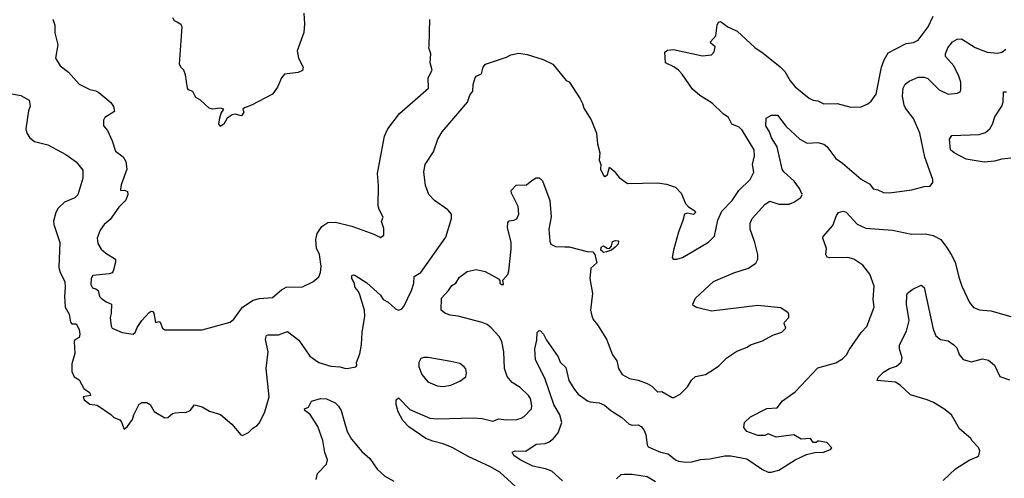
# Model space of a CAD drawing. Extents: x 1771496 to 1971148, y 471553 to 643630.
# Tile 374 of 656: x 1866537 to 1873110, y 544582 to 547642. Entities that reach past the tile are written whole.
import ezdxf

# ---------------------------------------------------------------- set-up
doc = ezdxf.new("R2010")
doc.units = 0

msp = doc.modelspace()

# ---------------------------------------------------------------- linework, layer by layer
at = {"layer": '0CON10XD'}
for points in [[(1866412, 547162), (1866545, 547135.6), (1866601.2, 547105), (1866605.7, 547065), (1866595.8, 547034.2), (1866577.5, 546915), (1866584, 546885), (1866604, 546855), (1866635, 546829.2), (1866725, 546807.5), (1866845, 546741.9), (1866913.8, 546695), (1866957.4, 546637.4), (1866958.6, 546585), (1866925.5, 546474.5), (1866905, 546452.9), (1866836.7, 546425), (1866794.2, 546385), (1866777.5, 546355), (1866762.7, 546297.3), (1866764.2, 546275), (1866804.2, 546155), (1866797.9, 545987.9), (1866807.5, 545955), (1866838.6, 545895), (1866840, 545855), (1866835.4, 545795), (1866840, 545725), (1866867.6, 545677.6), (1866876.2, 545625), (1866885, 545613.3), (1866915, 545612.5), (1866933.1, 545575), (1866938.2, 545545), (1866935, 545521.2), (1866905, 545506.7), (1866900, 545495), (1866904.2, 545415), (1866885.8, 545345), (1866884, 545295), (1866900, 545260), (1866935, 545240), (1866965, 545182.5), (1867002.5, 545155), (1867007.5, 545145), (1867010, 545135), (1866960, 545125), (1866967.5, 545105), (1867005, 545076.7), (1867055, 545071.2), (1867145, 545008), (1867165, 544987.5), (1867205, 544972), (1867217.5, 544957.5), (1867235, 544910), (1867255, 544926), (1867290.5, 544975), (1867298.7, 545005), (1867335, 545077.1), (1867355, 545088.6), (1867385, 545088), (1867407.5, 545075), (1867435, 545027.5), (1867505, 544986), (1867525, 544988), (1867556.4, 545013.6), (1867575, 545020), (1867625, 545023.3), (1867645, 545021.2), (1867675, 545034), (1867705, 545072.5), (1867755, 545060), (1867805, 545030), (1867877.3, 545007.3), (1867953.9, 544943.9), (1868012.3, 544872.3), (1868025, 544867.5), (1868065, 544887.5), (1868093.6, 544916.4), (1868122.5, 544935), (1868138.3, 544951.7), (1868173.3, 545025), (1868202, 545125), (1868181.5, 545315), (1868196.1, 545425), (1868178.7, 545508.7), (1868185, 545534), (1868195, 545540), (1868265, 545539.1), (1868325, 545561.1), (1868400.8, 545505), (1868475, 545396.2), (1868534.5, 545354.5), (1868615, 545331.4), (1868675, 545325.8), (1868715, 545314), (1868734, 545316), (1868780, 545325), (1868786.7, 545335), (1868786.2, 545355), (1868807, 545413), (1868819.4, 545475), (1868824.4, 545555), (1868841.8, 545665), (1868838.1, 545705), (1868807.4, 545807.4), (1868798.7, 545828.7), (1868776.1, 545856.1), (1868769.5, 545889.5), (1868753.5, 545915), (1868755, 545936.2), (1868765, 545940.8), (1868775, 545937.1), (1868855, 545886.9), (1868946, 545805), (1868964, 545775), (1868996.9, 545756.9), (1869045, 545714), (1869065, 545704), (1869085, 545710), (1869101.3, 545728.7), (1869152.5, 545835), (1869167.9, 545885), (1869170.6, 545929.4), (1869215, 545955.8), (1869381.7, 546191.7), (1869420.8, 546315), (1869419.2, 546345), (1869394.5, 546374.5), (1869305.8, 546435), (1869268.6, 546475), (1869246.2, 546535), (1869236.1, 546626.1), (1869244.2, 546675.8), (1869299.4, 546760.6), (1869328, 546845), (1869356.6, 546893.4), (1869527, 547093), (1869542.1, 547137.9), (1869561.1, 547165), (1869565, 547210), (1869578, 547255), (1869585, 547266.2), (1869619.2, 547280.8), (1869631.2, 547325), (1869646, 547345), (1869787.3, 547392.7), (1869815, 547408), (1869868.3, 547418.3), (1869925, 547410), (1870032.5, 547377.5), (1870096.2, 547345), (1870185, 547237.5), (1870205, 547227.5), (1870277.8, 547115), (1870295, 547083.3), (1870302.3, 547052.3), (1870351.9, 546975), (1870387.5, 546885), (1870394, 546815), (1870410, 546755), (1870406.7, 546705), (1870416, 546676), (1870414.4, 546644.4), (1870435, 546602.5), (1870445, 546596.7), (1870460.5, 546609.5), (1870475, 546657.5), (1870505, 546632.5), (1870539, 546589), (1870595, 546550), (1870795, 546553.1), (1870855.6, 546545.6), (1870915, 546524), (1870953.8, 546485), (1870982.9, 546415), (1871002.9, 546392.9), (1871045, 546366.5), (1871049.2, 546355), (1871035, 546343.2), (1870995, 546350.5), (1870975, 546345.8), (1870963.3, 546303.3), (1870934.2, 546225), (1870901.2, 546105), (1870893.3, 546055), (1870900, 546045), (1870925, 546043.8), (1870962.5, 546055), (1871135, 546158), (1871175, 546197.5), (1871198.1, 546305), (1871225.7, 546365), (1871292.9, 546435), (1871337.2, 546502.8), (1871414.6, 546575.4), (1871437.8, 546625), (1871429.4, 546675), (1871443.3, 546735), (1871440.6, 546775), (1871360.6, 546905), (1871340, 546925), (1871291.5, 546945), (1871269.3, 546989.3), (1871233.8, 547015), (1871160, 547085), (1871077.1, 547137.1), (1871028.5, 547178.5), (1870959.2, 547279.2), (1870934.3, 547305), (1870905, 547328.6), (1870847.5, 547355), (1870844.4, 547425), (1870862, 547438), (1870902.7, 547442.7), (1871095, 547401.4), (1871155, 547408), (1871173, 547427), (1871181.2, 547461.2), (1871151.1, 547485), (1871149.6, 547495), (1871185.4, 547534.6), (1871193.1, 547606.9), (1871203.1, 547626.9), (1871215, 547629.2), (1871265, 547595.6), (1871326, 547565), (1871445, 547455.7), (1871499.8, 547419.8), (1871615, 547326.9), (1871645, 547295.7), (1871680.6, 547235), (1871714.6, 547194.6), (1871808.6, 547118.6), (1871835, 547106), (1871865, 547100.8), (1871905, 547080.8), (1871995, 547084.2), (1872085, 547058), (1872155, 547060), (1872198.3, 547081.7), (1872221.7, 547098.3), (1872255.5, 547144.5), (1872289.5, 547325), (1872307.8, 547375), (1872335, 547422), (1872455, 547482.9), (1872505, 547489.4), (1872535, 547505.8), (1872601.4, 547595), (1872635.8, 547665)], [(1868432.9, 547685), (1868439.4, 547615), (1868433.1, 547556.9), (1868389.2, 547435), (1868399.2, 547385), (1868428.8, 547325), (1868425.7, 547304.3), (1868395, 547290), (1868305, 547278.8), (1868284.5, 547255.5), (1868257.2, 547192.8), (1868225.5, 547144.5), (1868085, 547071.2), (1868037.5, 547055), (1868027.5, 547045), (1868032.5, 547025), (1868018.8, 547001.2), (1867975, 547011.2), (1867955, 547006.7), (1867921.2, 546985), (1867900.8, 546945), (1867875, 546929.2), (1867866.9, 546945), (1867872.6, 546987.4), (1867881.2, 547018.8), (1867900, 547045), (1867875, 547052.5), (1867825, 547046), (1867802.5, 547052.5), (1867745, 547106), (1867712.3, 547122.3), (1867693.3, 547163.3), (1867665, 547173.3), (1867656.7, 547185), (1867643.3, 547275), (1867633.3, 547305), (1867613.3, 547325), (1867603.8, 547345), (1867622, 547595), (1867615, 547608.8), (1867593.2, 547623.2), (1867570, 547635), (1867558.8, 547655)], [(1866758.8, 547645), (1866771.2, 547605), (1866772, 547555), (1866791.2, 547475), (1866776.7, 547385), (1866806.7, 547335), (1866862.1, 547292.1), (1866933.2, 547213.2), (1867005, 547177.5), (1867045, 547167.5), (1867065, 547156), (1867145, 547090), (1867164.2, 547064.2), (1867170.7, 547029.3), (1867105, 546990), (1867097, 546973), (1867096.7, 546935), (1867123.9, 546903.9), (1867154, 546835), (1867175.5, 546765.5), (1867228.3, 546728.3), (1867246.2, 546696.2), (1867252.7, 546645), (1867215, 546541.2), (1867209.3, 546509.3), (1867212, 546502), (1867235.9, 546505.9), (1867256, 546495), (1867259.2, 546475), (1867245, 546438.8), (1867198.7, 546391.3), (1867140, 546310), (1867101.4, 546275), (1867075, 546238), (1867053.5, 546185), (1867057.9, 546147.9), (1867081.1, 546111.1), (1867111.2, 546085), (1867175.5, 546045), (1867176.4, 546025), (1867161.9, 545965), (1867155, 545953.5), (1867135, 545946.4), (1867025, 545936), (1867013.1, 545915), (1867011.2, 545875), (1867022.7, 545852.7), (1867045, 545846.7), (1867060, 545835), (1867070, 545795), (1867080, 545785), (1867115, 545760), (1867150, 545745), (1867147.7, 545682.3), (1867140.6, 545655), (1867147, 545597), (1867154.3, 545585), (1867220, 545555), (1867295, 545544.3)], [(1867295, 545544.3), (1867308, 545555), (1867321.7, 545588.3), (1867352.5, 545635), (1867400.5, 545689.5), (1867415, 545696.9), (1867425, 545695.8), (1867431.4, 545685), (1867442.5, 545622.5), (1867465, 545628), (1867475, 545623.8), (1867490, 545585), (1867505, 545572.5), (1867755, 545572), (1867942.5, 545625), (1867965.8, 545644.2), (1868025.4, 545724.6), (1868095, 545770), (1868138.7, 545781.3), (1868225, 545789.2), (1868285, 545840), (1868315, 545857.5), (1868425, 545860), (1868495, 545893.8), (1868534.1, 545925.9), (1868545.8, 545955), (1868548.6, 545995), (1868537.5, 546075), (1868518.6, 546118.6), (1868514.4, 546175), (1868521.9, 546215), (1868555, 546262.5), (1868595, 546288.6), (1868645, 546291.9), (1868755, 546264), (1868901.7, 546211.7), (1868945, 546190), (1868967.5, 546205), (1868968.3, 546248.3), (1868952.5, 546295), (1868962.5, 546325), (1868936.2, 546375), (1868931.2, 546401.2), (1868932.9, 546535), (1868925.6, 546615), (1868973.3, 546865), (1868995.7, 546915), (1869073, 547017), (1869265.8, 547185), (1869263.5, 547255), (1869290.8, 547305), (1869276.9, 547355), (1869282.2, 547415), (1869268.6, 547455), (1869271.1, 547468.9), (1869274.1, 547644.1)], [(1869949.2, 544435), (1869742.4, 544622.4), (1869675, 544661.9), (1869536.1, 544726.1), (1869425, 544786.7), (1869365, 544812.5), (1869295, 544828.9), (1869248.1, 544848.1), (1869134.3, 544925), (1869095, 544968), (1869063.1, 545025), (1869049.4, 545075), (1869051.4, 545105), (1869065, 545118.8), (1869141.3, 545041.3), (1869275, 544983.5), (1869325, 544978.2), (1869564.5, 544985.5), (1869625, 544981.9), (1869695, 544964.5), (1869735, 544978.1), (1869785, 544971.5), (1869855, 544975.6), (1869885, 544983.1), (1869904.2, 544995), (1869953.3, 545045), (1869955.8, 545065), (1869947.1, 545115), (1869934, 545135), (1869878.3, 545188.3), (1869825, 545220.8), (1869791.3, 545261.3), (1869772.9, 545315), (1869769.2, 545425), (1869755.5, 545495), (1869737.9, 545527.9), (1869685.7, 545585.7), (1869657.4, 545607.4), (1869625, 545621.1), (1869465, 545663.1), (1869411.2, 545671.2), (1869375, 545684.2), (1869350.8, 545705), (1869352, 545785), (1869400, 545835), (1869422.4, 545867.6), (1869449.2, 545885), (1869473.8, 545925), (1869525, 545961.2), (1869585, 545975.8), (1869645, 545962), (1869733, 545913), (1869741.7, 545901.7), (1869742.5, 545885), (1869752.5, 545875), (1869767.5, 545875), (1869762.5, 545905), (1869795, 545942.5), (1869802.7, 545967.3), (1869818.3, 546111.7), (1869817.1, 546155), (1869794.4, 546255.6), (1869795, 546290), (1869805, 546300), (1869836.1, 546303.9), (1869855, 546313.3), (1869868.8, 546345), (1869863.8, 546395), (1869820, 546485), (1869818.3, 546501.7), (1869851.7, 546538.3), (1869920, 546540), (1869955, 546570), (1869985, 546586.2), (1870005, 546586.2), (1870026.4, 546566.4), (1870075.6, 546435.6), (1870084.2, 546325.8), (1870069.2, 546245), (1870076, 546165), (1870084, 546145), (1870115, 546129.2), (1870177.5, 546127.5), (1870205, 546127.1), (1870325, 546095.7), (1870362.7, 546092.7), (1870375.6, 546075.6), (1870389.3, 546020.7), (1870350, 545985), (1870344.2, 545915), (1870362.2, 545815), (1870348.6, 545705), (1870355.7, 545665.7), (1870365, 545641.2), (1870395.4, 545605.4), (1870455, 545510), (1870493.8, 545405), (1870524, 545365), (1870534, 545315), (1870558.8, 545275), (1870609.1, 545249.1), (1870667, 545237), (1870725, 545215.6), (1870757.6, 545197.6), (1870795, 545160), (1870825, 545162), (1870892.3, 545122.3), (1870905, 545121.2), (1870945.7, 545144.3), (1870995, 545193.3), (1871022.3, 545237.7), (1871049.3, 545260.7), (1871115, 545273.8), (1871168.3, 545308.3), (1871205, 545333.3), (1871257.5, 545385), (1871325, 545430), (1871393.6, 545456.4), (1871416.1, 545473.9), (1871495, 545500), (1871565, 545536.7), (1871625, 545557.5), (1871652.5, 545585), (1871640, 545615), (1871642.5, 545625), (1871672.5, 545655), (1871672.5, 545675), (1871666.4, 545686.4), (1871619.3, 545719.3), (1871465, 545736.2), (1871155, 545698), (1871055, 545721.2), (1871032.5, 545735), (1871030, 545745), (1871048, 545785), (1871168.8, 545895), (1871305, 545952.9), (1871403.3, 545985), (1871452.1, 546017.9), (1871465.7, 546045), (1871465.8, 546075), (1871444.4, 546155.6), (1871414.6, 546245), (1871414.7, 546285), (1871428.2, 546315), (1871515, 546410.4), (1871545, 546431.2), (1871605, 546412), (1871675, 546412), (1871705, 546423.8), (1871752.5, 546455), (1871760, 546475), (1871744.2, 546515), (1871706.9, 546565), (1871638.1, 546628.1), (1871627.5, 546645), (1871594.7, 546795), (1871555.3, 546855), (1871542.9, 546895), (1871518.2, 546935), (1871520, 546985), (1871555.4, 547005.4), (1871595.3, 547005.3), (1871655, 546930), (1871745, 546844.4), (1871795, 546819.4), (1871865, 546823.1), (1871905, 546811.4), (1871925.5, 546795.5), (1871985, 546716), (1872030, 546685), (1872155, 546578), (1872213.8, 546545), (1872235, 546513.8), (1872265, 546508), (1872305, 546490), (1872345, 546488), (1872493.6, 546506.4), (1872575, 546530), (1872615, 546532.5), (1872632.5, 546555), (1872632.5, 546575), (1872579.4, 546725), (1872545.5, 546885), (1872503.6, 546983.6), (1872451.7, 547051.7), (1872442.8, 547072.8), (1872431.9, 547131.9), (1872434.4, 547185), (1872447.5, 547212.5), (1872475, 547231.8), (1872535, 547259.6), (1872575, 547259.2), (1872599.8, 547249.8), (1872675, 547173.3), (1872735, 547145.8), (1872798, 547152), (1872815, 547160), (1872820, 547175), (1872819.4, 547225), (1872806.4, 547266.4), (1872772.9, 547335), (1872717.8, 547397.8), (1872718.2, 547415), (1872734, 547455), (1872765, 547494.3), (1872795, 547513.1), (1872824.4, 547514.4), (1872915, 547455.7), (1872995, 547425.8), (1873065, 547419.2), (1873094.1, 547425.9), (1873120, 547445)], [(1873155, 546718.5), (1873095, 546712.5), (1873045, 546697.3), (1872975, 546692.2), (1872855, 546712.7), (1872775, 546754.4), (1872751.4, 546775), (1872744.2, 546845), (1872760.3, 546869.7), (1872943.3, 546876.7), (1872985, 546889.4), (1873014.2, 546915), (1873031.9, 546945), (1873047.8, 546995), (1873093.6, 547065), (1873101.8, 547095), (1873105, 547160), (1873125, 547161.1)], [(1870241.3, 545175), (1870265, 545142.7), (1870328.5, 545098.5), (1870345, 545091.8), (1870406.2, 545086.2), (1870440.7, 545070.7), (1870483.7, 545033.7), (1870556.9, 544986.9), (1870605, 544944.2), (1870625, 544936), (1870665, 544938), (1870685, 544928), (1870704.2, 544905), (1870717.1, 544875), (1870725.7, 544805.7), (1870732.5, 544792.5), (1870815, 544755.5), (1870865.4, 544745.4), (1870915, 544705.8), (1870935, 544697.5), (1870985, 544690.6), (1871025, 544692.9), (1871082, 544708), (1871145, 544711.2), (1871245, 544731.9), (1871285, 544731.9), (1871392.1, 544712.1), (1871495, 544642), (1871535, 544624.2), (1871555, 544622.5), (1871605, 544637.5), (1871713.6, 544706.4), (1871789.5, 544740.5), (1871845, 544753.8), (1871903, 544757), (1871950, 544775), (1871960, 544785), (1871925, 544820), (1871875, 544830), (1871865, 544830), (1871855, 544820), (1871835, 544820), (1871817, 544847), (1871755, 544842.5), (1871705, 544873.3), (1871587.5, 544857.5), (1871535, 544880), (1871511.7, 544868.3), (1871465, 544867.5), (1871392.5, 544895), (1871370.7, 544920.7), (1871376.4, 544953.6), (1871415, 544992.5), (1871525, 545048.8), (1871595, 545052.5), (1871630.2, 545099.8), (1871715, 545160), (1871865, 545318.6), (1871986.4, 545353.6), (1872031.3, 545378.7), (1872057.5, 545405), (1872075, 545440), (1872155.5, 545554.5), (1872193.1, 545595), (1872240.8, 545725), (1872234.3, 545775), (1872242.5, 545865), (1872212.9, 545945), (1872165, 546004.2), (1872105, 546044.4), (1872065, 546054.5), (1871942.6, 546052.6), (1871927.5, 546057.5), (1871918.8, 546075), (1871923.3, 546115), (1871898.8, 546185), (1871901.2, 546195), (1871965, 546270), (1871989.6, 546335), (1872004.6, 546355), (1872034.6, 546364.6), (1872055, 546357.8), (1872127.6, 546277.6), (1872185, 546251.5), (1872365, 546237.8), (1872490.5, 546210.5), (1872582.7, 546212.7), (1872635, 546201.4), (1872685.8, 546175), (1872725.4, 546125.4), (1872754.6, 546074.6), (1872783.4, 546023.4), (1872805.8, 545925), (1872828, 545865), (1872878, 545755), (1872905, 545722), (1872945, 545706.9), (1873020, 545700), (1873155, 545661.2)], [(1870435, 546090), (1870425, 546096.7), (1870416.7, 546105), (1870420, 546125), (1870435, 546132.5), (1870458.3, 546118.3), (1870475, 546116.7), (1870488.8, 546131.2), (1870495, 546162.5), (1870515, 546170), (1870535, 546167.5), (1870532.5, 546145), (1870512.5, 546125), (1870487.5, 546105), (1870455, 546093.3), (1870435, 546090)], [(1872701.7, 544568.3), (1872784.2, 544645.8), (1872875, 544702.5), (1872930, 544725), (1872940, 544735), (1872947.5, 544765), (1872938.3, 544788.3), (1872895, 544832.5), (1872887.7, 544847.7), (1872812.1, 544912.1), (1872757.1, 545005), (1872705.8, 545045), (1872637.5, 545087.5), (1872595, 545106.5), (1872485, 545139.1), (1872415, 545204.4), (1872385, 545224.4), (1872262.5, 545235), (1872268, 545255), (1872305, 545289.4), (1872345, 545315.6), (1872389.7, 545330.3), (1872422.1, 545357.9), (1872428.1, 545385), (1872410.4, 545445), (1872411.7, 545471.7), (1872457.8, 545565), (1872474.4, 545635), (1872456.9, 545745), (1872460, 545805), (1872465, 545817.5), (1872500, 545845), (1872555, 545870), (1872576, 545855), (1872635, 545577.5), (1872653.6, 545533.6), (1872685, 545509.2), (1872735, 545500), (1872773.7, 545473.7), (1872793.1, 545453.1), (1872809.4, 545409.4), (1872836.7, 545375), (1872891.2, 545358.8), (1872965, 545380), (1873005, 545370), (1873045, 545336.2), (1873080.5, 545260.5), (1873145, 545239.5)], [(1870160.9, 544565), (1870089.2, 544629.2), (1870046.5, 544646.5), (1869963.6, 544663.6), (1869877.8, 544705), (1869836.9, 544735), (1869824.5, 544755.5), (1869845, 544764.5), (1869915, 544762.2), (1869985, 544810.8), (1870045, 544815.4), (1870071.4, 544825), (1870098.5, 544845), (1870131.1, 544885), (1870155.3, 544954.7), (1870143.2, 545005), (1870102.5, 545075), (1870044.3, 545244.3), (1869981.4, 545375), (1869975.7, 545445), (1869990, 545505), (1869992, 545555), (1870005, 545568.8), (1870015, 545566.7), (1870035, 545544), (1870053.3, 545503.3), (1870132, 545392), (1870145, 545357.5), (1870182, 545322), (1870204.2, 545235), (1870241.3, 545175)], [(1869365, 545195.8), (1869415, 545204.2), (1869475, 545230), (1869515, 545260), (1869520.8, 545285), (1869515, 545312.5), (1869505, 545326), (1869475, 545347.5), (1869415, 545361.4), (1869265, 545388), (1869235, 545388.8), (1869215, 545382.5), (1869201.2, 545355), (1869202, 545325), (1869222, 545275), (1869261.2, 545225), (1869325, 545198.6), (1869365, 545195.8)], [(1868517.3, 544575), (1868525.3, 544614.7), (1868584.5, 544675.5), (1868591.1, 544705), (1868573.8, 544755), (1868560, 544835), (1868527.4, 544927.4), (1868476.9, 545006.9), (1868440, 545035), (1868437.5, 545045), (1868465, 545056.7), (1868485, 545097.5), (1868545, 545114.4), (1868585, 545111.9), (1868642, 545085), (1868665, 545064.2), (1868683.1, 545035), (1868703.4, 544963.4), (1868723.3, 544895), (1868752.7, 544842.7), (1868821.7, 544761.7), (1868875.3, 544715.3), (1868923, 544643), (1868975.5, 544595.5), (1869035, 544562.9)], [(1870520.6, 544579.4), (1870553.4, 544606.6), (1870575, 544610.9), (1870625, 544610.9), (1870725, 544593.3), (1870780.9, 544560.9)]]:
    msp.add_lwpolyline(points, dxfattribs=at)

doc.saveas('drawing.dxf')
